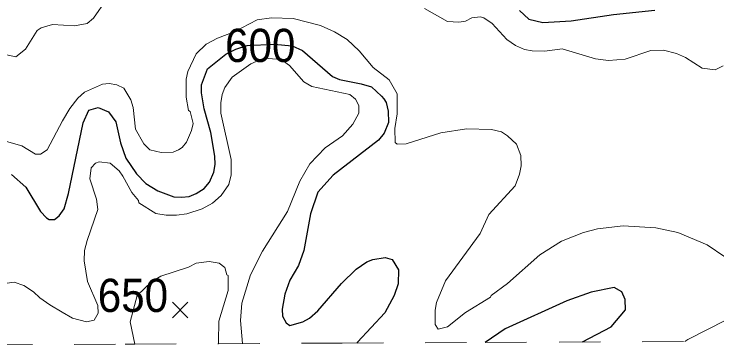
# Model space of a CAD drawing. Extents: x 423 to 448.8, y 7456.3 to 7484.
# Drawn here: x 428.618 to 430.312, y 7456.272 to 7457.074 of the extents above; entities that cross this region are included whole.
import ezdxf
from ezdxf.enums import TextEntityAlignment as Align

# ---------------------------------------------------------------- set-up
doc = ezdxf.new("R2010")
doc.units = 0
doc.header["$LTSCALE"] = 0.032
doc.linetypes.add('SHORT_DASHED', pattern=[2.7, 1.5, -1.2])
for name, color, linetype, lineweight in [('1', 7, 'Continuous', 25), ('2', 7, 'Continuous', 13), ('21', 7, 'Continuous', 25), ('22', 7, 'SHORT_DASHED', 13)]:
    doc.layers.add(name, color=color, linetype=linetype, lineweight=lineweight)
doc.layers.add('61', color=7, linetype='Continuous')

msp = doc.modelspace()

# ---------------------------------------------------------------- linework, layer by layer
at = {"layer": '1'}
for points in [[(429.8366, 7457.0826), (429.8591, 7457.0617), (429.8931, 7457.054), (429.9612, 7457.0579), (430.0633, 7457.0733), (430.1623, 7457.0834)], [(428.6123, 7456.6874), (428.6471, 7456.6572), (428.6819, 7456.5984), (428.6966, 7456.583), (428.7027, 7456.5791), (428.7159, 7456.5791), (428.7268, 7456.5876), (428.7391, 7456.6046), (428.7499, 7456.6418), (428.7847, 7456.8119), (428.7987, 7456.8421), (428.8211, 7456.849), (428.8459, 7456.8382), (428.8636, 7456.8142), (428.8752, 7456.764), (428.8876, 7456.7268), (428.9139, 7456.6889), (428.9363, 7456.6657), (428.965, 7456.6479), (429.0036, 7456.634), (429.0222, 7456.6332), (429.0408, 7456.6348), (429.0577, 7456.6417), (429.0764, 7456.6541), (429.0895, 7456.6688), (429.0995, 7456.6928), (429.1034, 7456.7114), (429.1026, 7456.7315), (429.0926, 7456.7887), (429.0763, 7456.8459), (429.0701, 7456.8846), (429.0701, 7456.9032), (429.0848, 7456.9419), (429.1286, 7456.9771), (429.1532, 7456.9895), (429.1799, 7456.9984), (429.245, 7457.0018), (429.2888, 7456.9977), (429.3135, 7456.986), (429.3857, 7456.924), (429.4028, 7456.9163), (429.4553, 7456.9063), (429.4801, 7456.8985), (429.504, 7456.8761), (429.5096, 7456.8699), (429.5149, 7456.8606), (429.5203, 7456.8398), (429.5211, 7456.8127), (429.5102, 7456.7872), (429.4971, 7456.7701), (429.3872, 7456.6858), (429.3509, 7456.6448), (429.3331, 7456.5923), (429.3169, 7456.5041), (429.3037, 7456.4685), (429.2829, 7456.4329), (429.2713, 7456.3989), (429.2643, 7456.3633)], [(429.2643, 7456.3633), (429.2651, 7456.3463), (429.2743, 7456.33), (429.2828, 7456.3238), (429.3146, 7456.3324), (429.3308, 7456.3416), (429.3509, 7456.3586), (429.4074, 7456.4244), (429.443, 7456.4592), (429.4685, 7456.477), (429.4832, 7456.4824), (429.5126, 7456.4878), (429.5296, 7456.4824), (429.5451, 7456.4577), (429.5443, 7456.4236), (429.5342, 7456.3957), (429.5118, 7456.354), (429.4463, 7456.2833), (429.4444, 7456.2813)], [(429.9886, 7456.2839), (430.0571, 7456.32), (430.0919, 7456.361), (430.0911, 7456.3865), (430.0834, 7456.4051), (430.0648, 7456.4151), (430.0091, 7456.4043), (429.9504, 7456.3834), (429.8019, 7456.3153), (429.7537, 7456.2827)]]:
    msp.add_lwpolyline(points, dxfattribs=at)
at = {"layer": '2'}
for points in [[(428.5999, 7456.9759), (428.6231, 7456.9712), (428.6463, 7456.9898), (428.6741, 7457.0346), (428.6834, 7457.0409), (428.7113, 7457.0486), (428.7639, 7457.0455), (428.7948, 7457.0517), (428.8102, 7457.0641), (428.8412, 7457.1097), (428.8644, 7457.1213), (428.8861, 7457.1259)], [(429.6077, 7457.0872), (429.6634, 7457.0563), (429.6905, 7457.0548), (429.7067, 7457.0571), (429.7214, 7457.0648), (429.7415, 7457.0671), (429.7508, 7457.0648), (429.7709, 7457.0516), (429.8057, 7457.013), (429.8266, 7456.9983), (429.8483, 7456.989), (429.8668, 7456.9852), (429.8978, 7456.9844), (429.9395, 7456.9906), (430.02, 7456.9666), (430.0509, 7456.962), (430.0911, 7456.9651), (430.153, 7456.9859), (430.1839, 7456.9867), (430.2149, 7456.979), (430.2365, 7456.9697), (430.2767, 7456.9441), (430.3077, 7456.9395), (430.327, 7456.9496)], [(430.3317, 7456.4893), (430.2891, 7456.518), (430.218, 7456.5474), (430.1654, 7456.559), (430.0865, 7456.5636), (430.0246, 7456.5567), (429.9906, 7456.5474), (429.938, 7456.5265), (429.8854, 7456.494), (429.808, 7456.4244), (429.7686, 7456.3958), (429.767, 7456.3919), (429.706, 7456.3548), (429.6634, 7456.32), (429.6409, 7456.3145), (429.6332, 7456.3262), (429.6332, 7456.3602), (429.6363, 7456.3788), (429.658, 7456.4314), (429.7415, 7456.545), (429.7624, 7456.5907), (429.8258, 7456.6603), (429.8366, 7456.6881), (429.8405, 7456.7083), (429.8397, 7456.733), (429.8297, 7456.7609), (429.8073, 7456.781), (429.7933, 7456.7903), (429.7694, 7456.7956), (429.709, 7456.7972), (429.6472, 7456.7879), (429.5636, 7456.7616), (429.5419, 7456.7609), (429.5365, 7456.7647), (429.5358, 7456.798), (429.542, 7456.8336), (429.542, 7456.8815), (429.5226, 7456.9156), (429.4839, 7456.9457), (429.4499, 7456.9852), (429.4213, 7457.013), (429.3904, 7457.0316), (429.3571, 7457.0462), (429.2914, 7457.0633), (429.2388, 7457.0648), (429.2047, 7457.0602), (429.1491, 7457.0316), (429.1088, 7457.0161), (429.0817, 7457.0014), (429.0577, 7456.9782), (429.0376, 7456.9357), (429.033, 7456.9171), (429.033, 7456.8738), (429.0392, 7456.8413), (429.0431, 7456.839), (429.0501, 7456.8104), (429.0462, 7456.7934), (429.0338, 7456.7655), (429.0238, 7456.7523), (429.0145, 7456.7469), (429.0021, 7456.7415), (428.9727, 7456.7407), (428.9456, 7456.7469), (428.9309, 7456.7616), (428.9108, 7456.7964), (428.9054, 7456.849), (428.9, 7456.8676), (428.883, 7456.8954), (428.866, 7456.9032), (428.8474, 7456.907), (428.8319, 7456.9055), (428.7886, 7456.8861), (428.7724, 7456.8715), (428.753, 7456.8467), (428.7352, 7456.8166), (428.6981, 7456.7469), (428.6819, 7456.7361), (428.6703, 7456.7361), (428.637, 7456.7562), (428.5999, 7456.767)], [(428.5906, 7456.4236), (428.6185, 7456.4282), (428.6424, 7456.4197), (428.6656, 7456.4051), (428.6803, 7456.3903), (428.7043, 7456.3733), (428.7345, 7456.3555), (428.7592, 7456.3416), (428.7933, 7456.3324), (428.8118, 7456.3362), (428.8208, 7456.353), (428.82, 7456.3718), (428.7956, 7456.4298), (428.7871, 7456.4793), (428.7886, 7456.5041), (428.7948, 7456.5288), (428.8203, 7456.6031), (428.8172, 7456.6278), (428.801, 7456.6773), (428.804, 7456.7036), (428.8149, 7456.7145), (428.8234, 7456.7183), (428.8497, 7456.7144), (428.8714, 7456.6959), (428.8806, 7456.6835), (428.9023, 7456.6441), (428.9186, 7456.6247), (428.9193, 7456.6193), (428.9603, 7456.5938), (428.9851, 7456.5892), (429.0098, 7456.5892), (429.0346, 7456.593), (429.0717, 7456.6046), (429.0965, 7456.6185), (429.1173, 7456.6371), (429.1359, 7456.6634), (429.1413, 7456.6866), (429.1413, 7456.7237), (429.1166, 7456.8351), (429.1166, 7456.8599), (429.1197, 7456.8799), (429.1266, 7456.897), (429.1444, 7456.9217), (429.189, 7456.9541), (429.2205, 7456.9677), (429.2618, 7456.9647), (429.2821, 7456.9503), (429.3169, 7456.9109), (429.3362, 7456.8993), (429.4275, 7456.88), (429.4414, 7456.8692), (429.4492, 7456.8537), (429.4492, 7456.8351), (429.4352, 7456.8088), (429.4097, 7456.7809), (429.3679, 7456.7515), (429.3316, 7456.7129), (429.3068, 7456.6711), (429.2774, 7456.5984), (429.2171, 7456.5025), (429.1885, 7456.4453), (429.1676, 7456.3772), (429.1645, 7456.3355), (429.1692, 7456.28)], [(428.9095, 7456.2788), (428.8983, 7456.3327), (428.9148, 7456.3958), (428.9494, 7456.4288), (428.9719, 7456.4422), (429.0392, 7456.4639), (429.057, 7456.4739), (429.0887, 7456.4778), (429.1127, 7456.4739), (429.1266, 7456.4631), (429.1312, 7456.446), (429.1343, 7456.4437), (429.1343, 7456.4082), (429.1119, 7456.3339), (429.1111, 7456.2844), (429.1109, 7456.2797)], [(430.2349, 7456.285), (430.2419, 7456.2898), (430.334, 7456.3362)]]:
    msp.add_lwpolyline(points, dxfattribs=at)
at = {"layer": '21'}
for p, q in [((429, 7456.3797), (429.0375, 7456.3422)), ((429.0375, 7456.3797), (429, 7456.3422))]:
    msp.add_line(p, q, dxfattribs=at)
at = {"layer": '22'}
for points in [[(427.4728, 7456.2719), (427.8403, 7456.2737), (428.3632, 7456.2762), (428.8862, 7456.2787), (428.9095, 7456.2788), (429.1109, 7456.2797)], [(429.1109, 7456.2797), (429.4091, 7456.2811), (429.7537, 7456.2827)], [(429.7537, 7456.2827), (429.932, 7456.2836), (430.4549, 7456.286), (430.9778, 7456.2884), (431.1993, 7456.2894)]]:
    msp.add_lwpolyline(points, dxfattribs=at)

# ---------------------------------------------------------------- texts
at = {"layer": '61', "width": 0.95}
for s, p in [('600', (429.2117, 7456.9586)), ('650', (428.9049, 7456.3562))]:
    msp.add_text(s, height=0.08, dxfattribs=at).set_placement(p, align=Align.CENTER)

doc.saveas('drawing.dxf')
